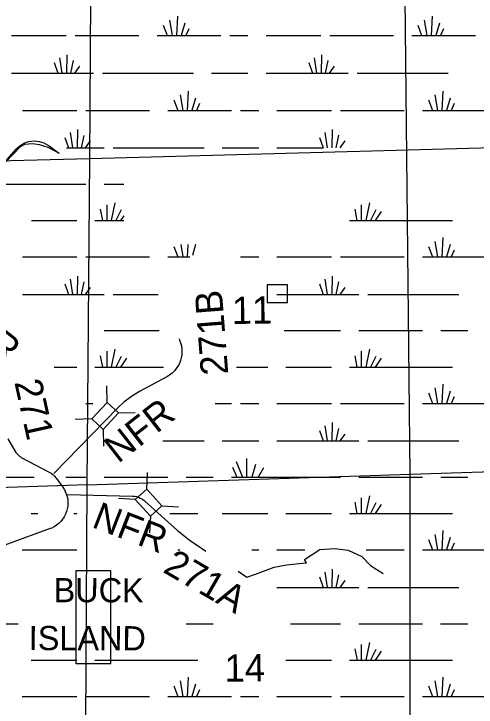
# Model space of a CAD drawing. Extents: x 2480962 to 2688785, y 277103 to 599240.
# Drawn here: x 2600353 to 2607981, y 515601 to 527050 of the extents above; entities that cross this region are included whole.
import ezdxf

# ---------------------------------------------------------------- set-up
doc = ezdxf.new("R2010")
doc.units = 0
for name, color, linetype in [('Geographic Features Text', 7, 'Continuous'), ('Level 31', 7, 'Continuous'), ('Local Roads Improved', 7, 'Continuous'), ('Local Roads Related Text', 7, 'Continuous'), ('Section Lines', 7, 'Continuous'), ('Section Numbers', 7, 'Continuous'), ('Swamps', 7, 'Continuous'), ('Uninventoried Roads and Features', 7, 'Continuous')]:
    doc.layers.add(name, color=color, linetype=linetype)

msp = doc.modelspace()

# ---------------------------------------------------------------- linework, layer by layer
at = {"layer": 'Level 31'}
for points in [[(2604866.293, 522573.623), (2604531.827, 522573.623), (2604531.827, 522283.593), (2604866.293, 522283.593)], [(2601950.493, 517850.987), (2601377.724, 517850.987), (2601377.724, 516322.762), (2601950.493, 516322.762)]]:
    msp.add_lwpolyline(points, close=True, dxfattribs=at)
at = {"layer": 'Local Roads Improved'}
for p, q in [((2600932.665, 524869.42), (2601087.685, 524752.336)), ((2599239.983, 523510.084), (2600387.74, 524814.138)), ((2603078.674, 521682.115), (2603087.13, 521662.675)), ((2602877.333, 521055.581), (2602428.218, 520813.101)), ((2602063.004, 520537.384), (2601013.265, 519460.302)), ((2600250.424, 520029.606), (2600386.034, 519808.415)), ((2600474.73, 519725.189), (2600937.294, 519480.604)), ((2601055.392, 519377.61), (2601160.475, 519231.289)), ((2601238.384, 519113.12), (2602307.779, 519086.207)), ((2602511.812, 519004.551), (2603053.823, 518519.651)), ((2600949.377, 518548.103), (2599331.121, 517959.881)), ((2603359.5, 518284.107), (2603522.649, 518176.463))]:
    msp.add_line(p, q, dxfattribs=at)
for points in [[(2600387.74, 524814.138), (2600417.204, 524844.274), (2600449.656, 524871.166), (2600484.74, 524894.519), (2600522.073, 524914.077), (2600561.247, 524929.624), (2600601.831, 524940.992), (2600643.38, 524948.056), (2600685.441, 524950.738), (2600727.551, 524949.009), (2600769.25, 524942.887), (2600810.08, 524932.44), (2600849.594, 524917.783), (2600887.36, 524899.075), (2600922.964, 524876.523), (2600932.665, 524869.42)], [(2601104.905, 524745.453), (2600920.503, 524845.467), (2600776.733, 524889.223), (2600661.092, 524901.725), (2600526.698, 524892.349), (2600448.561, 524848.593), (2600107.888, 524495.417)], [(2603087.13, 521662.675), (2603104.54, 521616.135), (2603116.987, 521568.029), (2603124.339, 521518.886), (2603126.513, 521469.243), (2603123.487, 521419.645), (2603115.292, 521370.635), (2603102.02, 521322.749), (2603083.815, 521276.513), (2603060.877, 521232.433), (2603033.456, 521190.993), (2603001.854, 521152.645), (2602966.418, 521117.811), (2602927.533, 521086.872), (2602885.628, 521060.167), (2602877.333, 521055.581)], [(2602428.218, 520813.101), (2602292.809, 520730.56), (2602166.769, 520634.318), (2602063.004, 520537.384)], [(2600386.034, 519808.415), (2600399.693, 519788.549), (2600415.355, 519770.221), (2600432.847, 519753.628), (2600451.977, 519738.956), (2600472.536, 519726.364), (2600474.73, 519725.189)], [(2600937.294, 519480.604), (2600968.067, 519462.21), (2600996.749, 519440.699), (2601023.026, 519416.309), (2601046.609, 519389.305), (2601055.392, 519377.61)], [(2601160.475, 519231.289), (2601185.827, 519191.775), (2601206.911, 519149.827), (2601223.493, 519105.906), (2601235.394, 519060.49), (2601242.482, 519014.08), (2601244.681, 518967.183), (2601241.966, 518920.313), (2601234.365, 518873.984), (2601221.964, 518828.703), (2601204.898, 518784.965), (2601183.352, 518743.252), (2601157.566, 518704.018), (2601127.819, 518667.695), (2601094.438, 518634.681), (2601057.79, 518605.336), (2601018.275, 518579.983), (2600976.326, 518558.899), (2600949.377, 518548.103)], [(2602307.779, 519086.207), (2602341.282, 519083.389), (2602374.307, 519077.085), (2602406.492, 519067.363), (2602437.484, 519054.331), (2602466.945, 519038.13), (2602494.55, 519018.938), (2602511.812, 519004.551)], [(2603053.823, 518519.651), (2603268.681, 518346.797), (2603359.5, 518284.107)]]:
    msp.add_lwpolyline(points, dxfattribs=at)
at = {"layer": 'Section Lines'}
for p, q in [((2606894.523, 519448.885), (2606725.546, 535639.222)), ((2601607.005, 524626.127), (2601643.486, 530155.442)), ((2606864.313, 524805.567), (2611886.033, 524941.408)), ((2601607.251, 524663.361), (2606864.313, 524805.567)), ((2596036.943, 524512.68), (2601607.251, 524663.361)), ((2601560.739, 519271.305), (2601607.251, 524663.361)), ((2606890.531, 519448.756), (2611930.561, 519611.316)), ((2601560.74, 519271.35), (2606890.531, 519448.756)), ((2606892.35, 514034.424), (2606894.523, 519448.885)), ((2601560.739, 519271.305), (2596114.495, 519098.663)), ((2601529.251, 513903.525), (2601560.74, 519271.35))]:
    msp.add_line(p, q, dxfattribs=at)
at = {"layer": 'Swamps'}
for points in [[(2603054.454, 527010.16), (2603035.707, 526691.035)], [(2607255.714, 527010.249), (2607237.218, 526691.061)], [(2602920.704, 526947.093), (2602965.207, 526691.033)], [(2603173.205, 526895.165), (2603113.707, 526691.038)], [(2607122.215, 526947.182), (2607166.717, 526691.058)], [(2607374.466, 526895.191), (2607314.968, 526691.064)], [(2602816.955, 526865.465), (2602879.957, 526691.03)], [(2603239.956, 526802.355), (2603191.708, 526691.041)], [(2607018.215, 526865.553), (2607081.217, 526691.118)], [(2607441.217, 526802.443), (2607392.968, 526691.067)], [(2600315.2, 526690.937), (2601217.203, 526690.97)], [(2601365.703, 526690.975), (2602415.956, 526691.013)], [(2602716.706, 526691.024), (2602879.957, 526691.03)], [(2602879.957, 526691.03), (2602965.207, 526691.033)], [(2602965.207, 526691.033), (2603035.707, 526691.035)], [(2603035.707, 526691.035), (2603113.707, 526691.038)], [(2603113.707, 526691.038), (2603191.708, 526691.041)], [(2603191.708, 526691.041), (2603766.959, 526690.999)], [(2603915.459, 526691.005), (2604215.96, 526691.016)], [(2604516.711, 526691.026), (2605418.463, 526691.059)], [(2605566.963, 526691.064), (2606617.216, 526691.102)], [(2606917.967, 526691.113), (2607081.217, 526691.118)], [(2607081.217, 526691.118), (2607166.717, 526691.058)], [(2607166.717, 526691.058), (2607237.218, 526691.061)], [(2607237.218, 526691.061), (2607314.968, 526691.064)], [(2607314.968, 526691.064), (2607392.968, 526691.067)], [(2607392.968, 526691.067), (2607968.219, 526691.087)], [(2601105.956, 526323.53), (2601142.959, 526071.157)], [(2601228.456, 526375.471), (2601220.959, 526071.16)], [(2605307.217, 526323.617), (2605344.22, 526071.244)], [(2605429.717, 526375.56), (2605422.22, 526071.247)], [(2601016.707, 526245.589), (2601079.959, 526071.155)], [(2601332.207, 526279.038), (2601287.71, 526071.162)], [(2605218.217, 526245.677), (2605281.219, 526071.242)], [(2605533.718, 526279.063), (2605488.97, 526071.249)], [(2601436.209, 526186.229), (2601354.46, 526071.165)], [(2605637.469, 526186.317), (2605555.97, 526071.252)], [(2600315.207, 526071.127), (2601079.959, 526071.155)], [(2601079.959, 526071.155), (2601142.959, 526071.157)], [(2601142.959, 526071.157), (2601220.959, 526071.16)], [(2601220.959, 526071.16), (2601287.71, 526071.162)], [(2601287.71, 526071.162), (2601354.46, 526071.165)], [(2601354.46, 526071.165), (2601666.21, 526071.176)], [(2601814.711, 526071.181), (2603317.965, 526071.235)], [(2603614.715, 526071.182), (2604215.967, 526071.204)], [(2604516.718, 526071.215), (2605281.219, 526071.242)], [(2605281.219, 526071.242), (2605344.22, 526071.244)], [(2605344.22, 526071.244), (2605422.22, 526071.247)], [(2605422.22, 526071.247), (2605488.97, 526071.249)], [(2605488.97, 526071.249), (2605555.97, 526071.252)], [(2605555.97, 526071.252), (2605867.721, 526071.263)], [(2606015.971, 526071.268), (2607519.225, 526071.26)], [(2603231.284, 525774.774), (2603212.787, 525455.587)], [(2607432.544, 525774.862), (2607414.047, 525455.674)], [(2602993.785, 525630.016), (2603056.787, 525455.582)], [(2603097.784, 525711.645), (2603142.287, 525455.585)], [(2603350.035, 525659.717), (2603290.787, 525455.59)], [(2607195.045, 525630.104), (2607258.297, 525455.668)], [(2607299.044, 525711.732), (2607343.547, 525455.671)], [(2607551.296, 525659.803), (2607492.048, 525455.676)], [(2603416.786, 525566.906), (2603368.537, 525455.593)], [(2607618.297, 525566.994), (2607570.048, 525455.679)], [(2600492.28, 525455.491), (2601394.033, 525455.523)], [(2601542.533, 525455.528), (2602593.035, 525455.565)], [(2602893.536, 525455.576), (2603056.787, 525455.582)], [(2603056.787, 525455.582), (2603142.287, 525455.585)], [(2603142.287, 525455.585), (2603212.787, 525455.587)], [(2603212.787, 525455.587), (2603290.787, 525455.59)], [(2603290.787, 525455.59), (2603368.537, 525455.593)], [(2603368.537, 525455.593), (2603943.789, 525455.613)], [(2604092.289, 525455.619), (2604393.04, 525455.566)], [(2604693.541, 525455.577), (2605595.543, 525455.609)], [(2605744.043, 525455.614), (2606794.296, 525455.652)], [(2607094.797, 525455.662), (2607258.297, 525455.668)], [(2607258.297, 525455.668), (2607343.547, 525455.671)], [(2607343.547, 525455.671), (2607414.047, 525455.674)], [(2607414.047, 525455.674), (2607492.048, 525455.676)], [(2607492.048, 525455.676), (2607570.048, 525455.679)], [(2607570.048, 525455.679), (2608145.299, 525455.699)], [(2601282.786, 525088.082), (2601319.789, 524835.709)], [(2601405.286, 525140.086), (2601397.789, 524835.712)], [(2605484.047, 525088.169), (2605521.299, 524835.795)], [(2605606.546, 525140.173), (2605599.3, 524835.798)], [(2601193.787, 525010.142), (2601256.789, 524835.707)], [(2601509.287, 525043.59), (2601464.539, 524835.714)], [(2601613.039, 524950.782), (2601531.54, 524835.716)], [(2605395.047, 525010.228), (2605458.049, 524835.793)], [(2605710.548, 525043.677), (2605666.05, 524835.8)], [(2605814.549, 524950.868), (2605732.8, 524835.803)], [(2601223.335, 524835.709), (2601256.789, 524835.707)], [(2601256.789, 524835.707), (2601319.789, 524835.709)], [(2601319.789, 524835.709), (2601397.789, 524835.712)], [(2601397.789, 524835.712), (2601464.539, 524835.714)], [(2601464.539, 524835.714), (2601531.54, 524835.716)], [(2601531.54, 524835.716), (2601843.29, 524835.727)], [(2601991.791, 524835.733), (2603494.794, 524835.786)], [(2603791.795, 524835.796), (2604393.047, 524835.818)], [(2604693.547, 524835.828), (2605458.049, 524835.793)], [(2600180.543, 524238.171), (2601542.546, 524238.188)], [(2601843.297, 524238.198), (2602166.002, 524238.209)], [(2602017.551, 523930.174), (2601958.304, 523636.954)], [(2606219.061, 523930.258), (2606159.564, 523637.039)], [(2601776.301, 523822.541), (2601813.553, 523636.949)], [(2601884.051, 523896.764), (2601884.054, 523636.951)], [(2602125.302, 523811.397), (2602036.304, 523636.957)], [(2605977.812, 523822.594), (2606014.814, 523637.034)], [(2606085.311, 523896.848), (2606085.314, 523637.036)], [(2606326.562, 523811.481), (2606237.564, 523637.041)], [(2602166.007, 523716.895), (2602114.054, 523636.959)], [(2606412.063, 523785.515), (2606315.564, 523637.044)], [(2600640.801, 523636.939), (2601394.052, 523636.965)], [(2601691.053, 523636.944), (2601813.553, 523636.949)], [(2601813.553, 523636.949), (2601884.054, 523636.951)], [(2601884.054, 523636.951), (2601958.304, 523636.954)], [(2601958.304, 523636.954), (2602036.304, 523636.957)], [(2602036.304, 523636.957), (2602114.054, 523636.959)], [(2602114.054, 523636.959), (2602166.008, 523636.96)], [(2605892.313, 523637.029), (2606014.814, 523637.034)], [(2606014.814, 523637.034), (2606085.314, 523637.036)], [(2606085.314, 523637.036), (2606159.564, 523637.039)], [(2606159.564, 523637.039), (2606237.564, 523637.041)], [(2606237.564, 523637.041), (2606315.564, 523637.044)], [(2606315.564, 523637.044), (2607592.317, 523637.057)], [(2607432.57, 523354.989), (2607414.074, 523035.801)], [(2603106.579, 523240.201), (2603142.313, 523035.747)], [(2603224.662, 523240.205), (2603212.813, 523035.749)], [(2603350.061, 523239.878), (2603298.063, 523061.721)], [(2607299.07, 523291.891), (2607343.573, 523035.799)], [(2607551.322, 523239.931), (2607492.074, 523035.804)], [(2602993.811, 523210.179), (2603056.813, 523035.744)], [(2607195.071, 523210.262), (2607258.073, 523035.828)], [(2607618.323, 523147.152), (2607570.074, 523035.806)], [(2600492.307, 523035.686), (2601394.059, 523035.717)], [(2601542.559, 523035.691), (2602592.812, 523035.728)], [(2602893.563, 523035.738), (2603056.813, 523035.744)], [(2603056.813, 523035.744), (2603142.313, 523035.747)], [(2603142.313, 523035.747), (2603212.813, 523035.749)], [(2603212.813, 523035.749), (2603253.563, 523035.751)], [(2604092.315, 523035.749), (2604393.066, 523035.759)], [(2604693.567, 523035.77), (2605595.569, 523035.77)], [(2605743.819, 523035.775), (2606794.322, 523035.811)], [(2607094.823, 523035.822), (2607258.073, 523035.828)], [(2607258.073, 523035.828), (2607343.573, 523035.799)], [(2607343.573, 523035.799), (2607414.074, 523035.801)], [(2607414.074, 523035.801), (2607492.074, 523035.804)], [(2607492.074, 523035.804), (2607570.074, 523035.806)], [(2607570.074, 523035.806), (2608145.325, 523035.826)], [(2601282.813, 522668.277), (2601319.816, 522415.904)], [(2601405.312, 522720.218), (2601397.816, 522415.907)], [(2605484.073, 522668.36), (2605521.326, 522415.986)], [(2605606.573, 522720.302), (2605599.076, 522415.989)], [(2601193.813, 522590.336), (2601256.815, 522415.902)], [(2601509.064, 522623.754), (2601464.566, 522415.909)], [(2605395.073, 522590.42), (2605458.076, 522415.984)], [(2605710.574, 522623.805), (2605666.076, 522415.991)], [(2601613.065, 522530.945), (2601531.566, 522415.911)], [(2605814.325, 522531.028), (2605732.826, 522415.994)], [(2600492.314, 522415.876), (2601256.815, 522415.902)], [(2601256.815, 522415.902), (2601319.816, 522415.904)], [(2601319.816, 522415.904), (2601397.816, 522415.907)], [(2601397.816, 522415.907), (2601464.566, 522415.909)], [(2601464.566, 522415.909), (2601531.566, 522415.911)], [(2601531.566, 522415.911), (2601843.317, 522415.891)], [(2601991.567, 522415.896), (2602734.069, 522415.922)], [(2604693.574, 522415.958), (2605458.076, 522415.984)], [(2605458.076, 522415.984), (2605521.326, 522415.986)], [(2605521.326, 522415.986), (2605599.076, 522415.989)], [(2605599.076, 522415.989), (2605666.076, 522415.991)], [(2605666.076, 522415.991), (2605732.826, 522415.994)], [(2605732.826, 522415.994), (2606044.577, 522415.973)], [(2606193.077, 522415.978), (2607696.081, 522415.999)], [(2601843.323, 521818.361), (2602752.575, 521818.392)], [(2604810.934, 521818.422), (2605743.833, 521818.433)], [(2606044.583, 521818.443), (2607094.836, 521818.479)], [(2607395.587, 521818.459), (2607844.588, 521818.474)], [(2602017.577, 521510.337), (2601958.33, 521217.117)], [(2606219.087, 521510.419), (2606159.59, 521217.198)], [(2601776.328, 521402.704), (2601813.58, 521217.112)], [(2601884.077, 521476.926), (2601884.08, 521217.114)], [(2602125.329, 521391.56), (2602036.08, 521217.119)], [(2605977.838, 521402.754), (2606014.84, 521217.193)], [(2606085.337, 521477.007), (2606085.34, 521217.195)], [(2606326.589, 521391.64), (2606237.59, 521217.201)], [(2602210.579, 521365.594), (2602114.081, 521217.122)], [(2606412.089, 521365.675), (2606315.591, 521217.203)], [(2601017.288, 521217.116), (2601394.079, 521217.129)], [(2601691.08, 521217.107), (2601813.58, 521217.112)], [(2601813.58, 521217.112), (2601884.08, 521217.114)], [(2601884.08, 521217.114), (2601958.33, 521217.117)], [(2601958.33, 521217.117), (2602036.08, 521217.119)], [(2602036.08, 521217.119), (2602114.081, 521217.122)], [(2602114.081, 521217.122), (2602819.332, 521217.146)], [(2604024.963, 521217.156), (2604541.336, 521217.174)], [(2604842.087, 521217.184), (2605595.339, 521217.179)], [(2605892.34, 521217.189), (2606014.84, 521217.193)], [(2606014.84, 521217.193), (2606085.34, 521217.195)], [(2606085.34, 521217.195), (2606159.59, 521217.198)], [(2606159.59, 521217.198), (2606237.59, 521217.201)], [(2606237.59, 521217.201), (2606315.591, 521217.203)], [(2606315.591, 521217.203), (2607592.094, 521217.216)], [(2607432.596, 520935.148), (2607414.1, 520615.96)], [(2607299.097, 520872.049), (2607343.599, 520615.958)], [(2607551.348, 520820.09), (2607492.1, 520615.963)], [(2607195.097, 520790.421), (2607258.099, 520615.986)], [(2607618.099, 520727.31), (2607569.85, 520615.966)], [(2601542.586, 520615.854), (2601653.836, 520615.858)], [(2603673.914, 520615.91), (2603943.841, 520615.905)], [(2604092.342, 520615.91), (2604392.842, 520615.92)], [(2604693.593, 520615.93), (2605595.345, 520615.93)], [(2605743.846, 520615.935), (2606794.348, 520615.97)], [(2607094.849, 520615.981), (2607258.099, 520615.986)], [(2607258.099, 520615.986), (2607343.599, 520615.958)], [(2607343.599, 520615.958), (2607414.1, 520615.96)], [(2607414.1, 520615.96), (2607492.1, 520615.963)], [(2607492.1, 520615.963), (2607569.85, 520615.966)], [(2607569.85, 520615.966), (2608145.101, 520615.985)], [(2605484.099, 520248.521), (2605521.102, 519996.147)], [(2605606.599, 520300.462), (2605599.102, 519996.15)], [(2605395.1, 520170.58), (2605458.102, 519996.145)], [(2605710.6, 520203.965), (2605665.852, 519996.152)], [(2605814.351, 520111.188), (2605732.852, 519996.154)], [(2602811.321, 519996.087), (2603494.847, 519996.11)], [(2603791.598, 519996.089), (2604392.849, 519996.109)], [(2604693.6, 519996.119), (2605458.102, 519996.145)], [(2605458.102, 519996.145), (2605521.102, 519996.147)], [(2605521.102, 519996.147), (2605599.102, 519996.15)], [(2605599.102, 519996.15), (2605665.852, 519996.152)], [(2605665.852, 519996.152), (2605732.852, 519996.154)], [(2605732.852, 519996.154), (2606044.603, 519996.133)], [(2606193.103, 519996.138), (2607696.107, 519996.189)], [(2604192.602, 519706.634), (2604192.605, 519398.572)], [(2603962.353, 519561.877), (2604032.855, 519398.566)], [(2604021.852, 519658.378), (2604125.605, 519398.569)], [(2604337.353, 519610.139), (2604281.605, 519398.575)], [(2604470.854, 519550.738), (2604381.856, 519398.578)], [(2600180.596, 519398.5), (2600688.847, 519398.517)], [(2601208.598, 519398.534), (2601542.599, 519398.515)], [(2601843.1, 519398.525), (2602893.602, 519398.56)], [(2603194.103, 519398.57), (2603643.354, 519398.553)], [(2603943.855, 519398.563), (2604032.855, 519398.566)], [(2604032.855, 519398.566), (2604125.605, 519398.569)], [(2604125.605, 519398.569), (2604192.605, 519398.572)], [(2604192.605, 519398.572), (2604281.605, 519398.575)], [(2604281.605, 519398.575), (2604381.856, 519398.578)], [(2604381.856, 519398.578), (2605743.859, 519398.593)], [(2606044.61, 519398.603), (2607094.862, 519398.638)], [(2607395.613, 519398.617), (2607844.614, 519398.632)], [(2606085.363, 519057.168), (2606085.366, 518797.355)], [(2606218.863, 519090.578), (2606159.616, 518797.357)], [(2605977.614, 518982.914), (2606014.866, 518797.353)], [(2606326.615, 518971.801), (2606237.617, 518797.36)], [(2606411.865, 518945.835), (2606315.367, 518797.363)], [(2600640.603, 518797.267), (2600748.354, 518797.271)], [(2601341.581, 518797.291), (2601394.105, 518797.292)], [(2602926.859, 518797.313), (2603390.86, 518797.328)], [(2603791.611, 518797.309), (2604541.363, 518797.335)], [(2604842.113, 518797.345), (2605595.365, 518797.339)], [(2605892.366, 518797.349), (2606014.866, 518797.353)], [(2606014.866, 518797.353), (2606085.366, 518797.355)], [(2606085.366, 518797.355), (2606159.616, 518797.357)], [(2606159.616, 518797.357), (2606237.617, 518797.36)], [(2606237.617, 518797.36), (2606315.367, 518797.363)], [(2606315.367, 518797.363), (2607592.12, 518797.374)], [(2607298.873, 518452.209), (2607343.626, 518196.117)], [(2607432.622, 518515.306), (2607414.126, 518196.119)], [(2607195.123, 518370.58), (2607258.125, 518196.145)], [(2607551.374, 518400.248), (2607491.876, 518196.122)], [(2607618.125, 518307.47), (2607569.876, 518196.124)], [(2600492.11, 518196.014), (2601394.112, 518196.044)], [(2603056.866, 518196.068), (2603090.116, 518196.07)], [(2604055.342, 517843.822), (2604194.715, 517744.657), (2604337.849, 517798.523), (2604649.004, 517912.684), (2604850.41, 517950.658), (2605058.067, 517971.413), (2605181.057, 517986.142), (2605148.761, 518039.387), (2605398.826, 518202.195), (2605647.1, 518218.194), (2605871.43, 518193.03), (2606096.039, 518086.765), (2606238.852, 517939.79), (2606448.782, 517806.116)], [(2604277.869, 518196.077), (2604392.869, 518196.081)], [(2604693.619, 518196.091), (2605154.855, 518196.09)], [(2606168.269, 518196.109), (2606794.124, 518196.129)], [(2607094.875, 518196.139), (2607258.125, 518196.145)], [(2607258.125, 518196.145), (2607343.626, 518196.117)], [(2607343.626, 518196.117), (2607414.126, 518196.119)], [(2607414.126, 518196.119), (2607491.876, 518196.122)], [(2607491.876, 518196.122), (2607569.876, 518196.124)], [(2607569.876, 518196.124), (2608145.128, 518196.143)], [(2605606.625, 517880.622), (2605599.128, 517576.31)], [(2605395.126, 517750.74), (2605458.128, 517576.305)], [(2605484.125, 517828.681), (2605521.128, 517576.307)], [(2605710.376, 517784.125), (2605665.878, 517576.312)], [(2605814.378, 517691.348), (2605732.879, 517576.314)], [(2604693.626, 517576.28), (2605458.128, 517576.305)], [(2605458.128, 517576.305), (2605521.128, 517576.307)], [(2605521.128, 517576.307), (2605599.128, 517576.31)], [(2605599.128, 517576.31), (2605665.878, 517576.312)], [(2605665.878, 517576.312), (2605732.879, 517576.314)], [(2605732.879, 517576.314), (2606044.629, 517576.293)], [(2606192.88, 517576.298), (2607696.133, 517576.348)], [(2600180.372, 516978.664), (2600422.099, 516978.666)], [(2603194.129, 516978.732), (2603643.13, 516978.716)], [(2604916.46, 516978.745), (2605743.885, 516978.753)], [(2606044.636, 516978.762), (2607094.888, 516978.797)], [(2607395.389, 516978.776), (2607844.64, 516978.79)], [(2606085.39, 516637.327), (2606085.392, 516377.515)], [(2606218.89, 516670.738), (2606159.643, 516377.517)], [(2605977.64, 516563.074), (2606014.892, 516377.512)], [(2606326.641, 516551.96), (2606237.393, 516377.52)], [(2606411.892, 516525.994), (2606315.393, 516377.522)], [(2600640.63, 516377.431), (2601394.132, 516377.456)], [(2601691.132, 516377.434), (2601813.383, 516377.438)], [(2601813.383, 516377.438), (2601883.883, 516377.441)], [(2601883.883, 516377.441), (2601958.133, 516377.443)], [(2601958.133, 516377.443), (2602036.133, 516377.446)], [(2602036.133, 516377.446), (2602114.133, 516377.448)], [(2602114.133, 516377.448), (2603390.886, 516377.49)], [(2604842.14, 516377.506), (2605595.391, 516377.499)], [(2605892.392, 516377.508), (2606014.892, 516377.512)], [(2606014.892, 516377.512), (2606085.392, 516377.515)], [(2606085.392, 516377.515), (2606159.643, 516377.517)], [(2606159.643, 516377.517), (2606237.393, 516377.52)], [(2606237.393, 516377.52), (2606315.393, 516377.522)], [(2606315.393, 516377.522), (2607592.146, 516377.533)], [(2603097.639, 516032.293), (2603142.142, 515776.233)], [(2603231.139, 516095.391), (2603212.642, 515776.235)], [(2607298.899, 516032.367), (2607343.402, 515776.275)], [(2607432.649, 516095.466), (2607414.152, 515776.278)], [(2602993.64, 515950.665), (2603056.892, 515776.23)], [(2603350.14, 515980.364), (2603290.643, 515776.238)], [(2607195.15, 515950.739), (2607258.152, 515776.303)], [(2607551.4, 515980.407), (2607491.902, 515776.28)], [(2603416.892, 515887.554), (2603368.643, 515776.24)], [(2607618.151, 515887.628), (2607569.902, 515776.283)], [(2600492.136, 515776.178), (2601394.138, 515776.207)], [(2601542.639, 515776.181), (2602592.891, 515776.215)], [(2602893.392, 515776.225), (2603056.892, 515776.23)], [(2603056.892, 515776.23), (2603142.142, 515776.233)], [(2603142.142, 515776.233), (2603212.642, 515776.235)], [(2603212.642, 515776.235), (2603290.643, 515776.238)], [(2603290.643, 515776.238), (2603368.643, 515776.24)], [(2603368.643, 515776.24), (2603943.894, 515776.228)], [(2604092.394, 515776.233), (2604392.895, 515776.243)], [(2604693.646, 515776.252), (2605595.398, 515776.25)], [(2605743.898, 515776.254), (2606794.151, 515776.288)], [(2607094.901, 515776.298), (2607258.152, 515776.303)], [(2607258.152, 515776.303), (2607343.402, 515776.275)], [(2607343.402, 515776.275), (2607414.152, 515776.278)], [(2607414.152, 515776.278), (2607491.902, 515776.28)], [(2607491.902, 515776.28), (2607569.902, 515776.283)], [(2607569.902, 515776.283), (2608145.154, 515776.301)]]:
    msp.add_lwpolyline(points, dxfattribs=at)
at = {"layer": 'Uninventoried Roads and Features'}
for p, q in [((2601893.745, 520633.957), (2601884.874, 520908.77)), ((2601893.745, 520633.957), (2601637.272, 520360.375)), ((2602080.51, 520458.871), (2601893.745, 520633.957)), ((2601637.272, 520360.374), (2601362.459, 520351.504)), ((2601637.272, 520360.375), (2601824.037, 520185.289)), ((2601824.037, 520185.289), (2602080.51, 520458.871)), ((2602078.613, 520458.81), (2602353.426, 520467.681)), ((2601824.038, 520185.289), (2601832.908, 519910.476)), ((2602544.526, 519202.826), (2602558.973, 519477.401)), ((2602544.526, 519202.826), (2602354.245, 519031.568)), ((2602795.391, 518924.094), (2602544.526, 519202.826)), ((2602354.245, 519031.568), (2602079.669, 519046.016)), ((2602354.245, 519031.568), (2602605.11, 518752.836)), ((2602605.11, 518752.836), (2602795.391, 518924.094)), ((2602795.391, 518924.094), (2603069.967, 518909.646)), ((2602605.21, 518754.731), (2602590.762, 518480.156))]:
    msp.add_line(p, q, dxfattribs=at)

# ---------------------------------------------------------------- texts
at = {"layer": 'Geographic Features Text'}
for s, rotation, p in [('BUCK', 359.8359667, (2601008.193, 517333.722)), ('ISLAND', 359.83595, (2600598.373, 516542.592))]:
    msp.add_text(s, height=400, rotation=rotation, dxfattribs=at).set_placement(p)
at = {"layer": 'Local Roads Related Text'}
for s, rotation, p in [('271B', 94.3980083, (2603891.407, 521100.191)), ('NFR', 322.2988667, (2599255.465, 522009.122)), ('271', 282.5258333, (2600358.554, 520967.528)), ('NFR', 38.0085806, (2602073.222, 519616.066)), ('NFR', 338.8346417, (2601619.94, 518579.862)), ('271A', 329.9254583, (2602794.911, 517839.462))]:
    msp.add_text(s, height=450, rotation=rotation, dxfattribs=at).set_placement(p)
at = {"layer": 'Section Numbers'}
for s, rotation, p in [('11', 0.8231444, (2603952.106, 521927.313)), ('14', 0.8230361, (2603831.57, 516018.71))]:
    msp.add_text(s, height=450, rotation=rotation, dxfattribs=at).set_placement(p)

doc.saveas('drawing.dxf')
